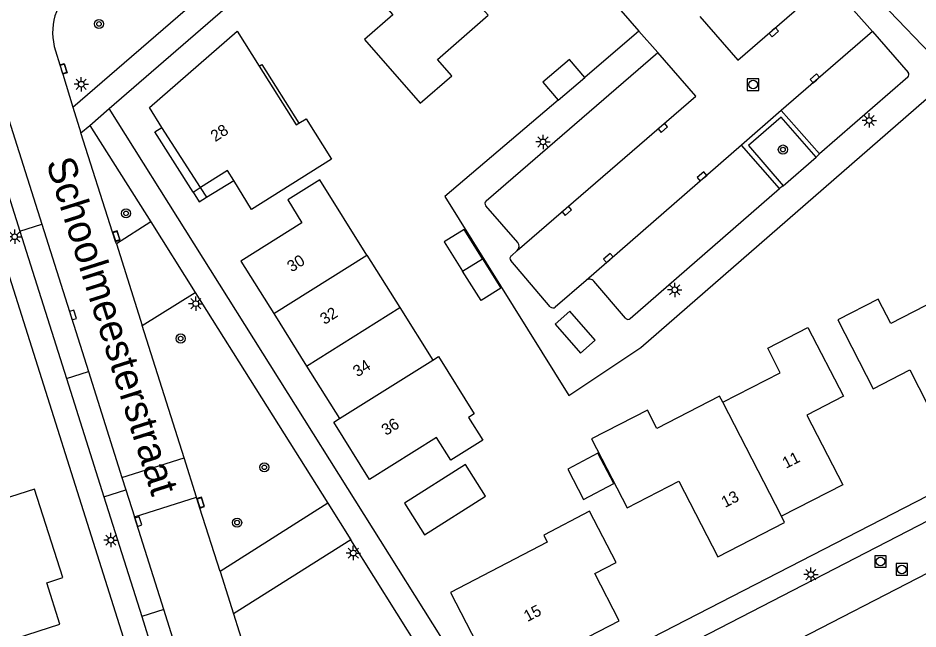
# Model space of a CAD drawing. Extents: x 135999 to 138000, y 396000 to 398501.
# Drawn here: x 137012.2 to 137090.8, y 398242.7 to 398296 of the extents above; entities that cross this region are included whole.
import ezdxf

# ---------------------------------------------------------------- set-up
doc = ezdxf.new("R2010")
doc.units = 0
for name, color, linetype in [('gg-anno-huisnummerreeks BGT', 7, 'Continuous'), ('gg-anno-openbare ruimte label', 7, 'Continuous'), ('gg-bbg-bijgebouw', 7, 'Continuous'), ('gg-bbg-hoofdgebouw', 7, 'Continuous'), ('gg-bbg-lage trafo', 7, 'Continuous'), ('gg-bbg-luifel en loopbrug', 7, 'Continuous'), ('gg-bbg-onder overbouw', 7, 'Continuous'), ('gg-bbg-tussenscheiding', 7, 'Continuous'), ('gg-knt-BGT kruinlijn', 7, 'Continuous'), ('gg-knt-verharding', 7, 'Continuous'), ('gg-knt-verharding nz', 7, 'Continuous'), ('gt-grn-weggrens', 7, 'Continuous'), ('gt-symb-boom', 7, 'Continuous'), ('gt-symb-kolk', 7, 'Continuous'), ('gt-symb-lichtmast', 7, 'Continuous'), ('gt-symb-rioolschacht', 7, 'Continuous')]:
    doc.layers.add(name, color=color, linetype=linetype)

# ---------------------------------------------------------------- blocks, each defined once
blk = doc.blocks.new('gt0-LMAST')
at = {"layer": 'gt-symb-lichtmast'}
for p, q in [((-0.182, 0.173), (-0.447, 0.438)), ((-0.005, 0.246), (-0.005, 0.621)), ((0.172, 0.173), (0.437, 0.438)), ((-0.255, -0.004), (-0.63, -0.004)), ((-0.182, -0.181), (-0.447, -0.446)), ((-0.005, -0.254), (-0.005, -0.629)), ((0.437, -0.446), (0.172, -0.181)), ((0.245, -0.004), (0.62, -0.004))]:
    blk.add_line(p, q, dxfattribs=at)
blk.add_circle((-0.005, -0.004), 0.25, dxfattribs=at)
blk = doc.blocks.new('gt0-KOLK')
at = {"layer": 'gt-symb-kolk'}
blk.add_lwpolyline([(0, 0), (0.375, 0), (0.375, 0.4), (-0.375, 0.4), (-0.375, 0), (0, 0)], dxfattribs=at)
blk = doc.blocks.new('gt0-BOOM')
at = {"layer": 'gt-symb-boom'}
for radius in [0.4, 0.2]:
    blk.add_circle((0, 0), radius, dxfattribs=at)
blk = doc.blocks.new('gt0-RS')
at = {"layer": 'gt-symb-rioolschacht'}
blk.add_lwpolyline([(-0.5, -0.5), (0.5, -0.5), (0.5, 0.5), (-0.5, 0.5)], close=True, dxfattribs=at)
blk.add_circle((0, 0), 0.375, dxfattribs=at)

msp = doc.modelspace()

# ---------------------------------------------------------------- linework, layer by layer
at = {"layer": 'gg-bbg-bijgebouw'}
msp.add_line((137059.376, 398288.795), (137061.695, 398290.777), dxfattribs=at)
for points in [[(137061.695, 398290.777), (137060.363, 398292.335), (137058.044, 398290.354), (137059.376, 398288.795)], [(137052.775, 398274.952), (137051.167, 398277.514), (137049.431, 398276.424), (137051.039, 398273.862)], [(137052.775, 398274.952), (137054.383, 398272.39), (137052.646, 398271.3), (137051.039, 398273.862)], [(137061.6, 398253.965), (137064.23, 398255.337), (137062.851, 398257.979), (137060.221, 398256.606), (137061.6, 398253.965)]]:
    msp.add_lwpolyline(points, dxfattribs=at)
at = {"layer": 'gg-bbg-hoofdgebouw'}
for p, q in [((137042.686, 398275.269), (137045.557, 398270.695)), ((137045.557, 398270.695), (137048.431, 398266.116)), ((137034.555, 398270.169), (137037.424, 398265.595)), ((137037.424, 398265.595), (137040.293, 398261.02))]:
    msp.add_line(p, q, dxfattribs=at)
for points in [[(137044.953, 398305.381), (137040.421, 398301.439), (137044.944, 398296.241), (137042.477, 398294.094), (137047.339, 398288.517), (137050.097, 398290.915), (137048.857, 398292.333), (137053.283, 398296.196), (137051.71, 398298.002)], [(137024.787, 398286.402), (137023.708, 398288.153), (137031.349, 398294.816), (137033.292, 398291.742)], [(137036.744, 398286.775), (137037.377, 398287.154), (137039.594, 398283.646), (137032.618, 398279.252), (137031.06, 398281.78)], [(137042.686, 398275.269), (137038.571, 398281.826), (137035.77, 398280.08), (137037.019, 398278.089), (137031.686, 398274.744), (137034.555, 398270.169)], [(137027.521, 398280.774), (137028.046, 398279.923), (137028.685, 398280.316)], [(137093.436, 398271.894), (137088.41, 398269.304), (137087.314, 398271.439), (137083.791, 398269.631), (137086.885, 398263.617), (137090.071, 398265.254), (137093.193, 398259.17), (137098.777, 398262.04)], [(137073.736, 398262.428), (137078.765, 398265.011), (137077.665, 398267.144), (137081.18, 398268.957), (137084.274, 398262.952), (137081.092, 398261.312), (137084.229, 398255.229), (137078.865, 398252.484)], [(137048.431, 398266.116), (137048.924, 398266.425), (137052.059, 398261.425), (137051.55, 398261.106), (137052.816, 398259.132), (137050.016, 398257.376), (137048.765, 398259.371), (137042.919, 398255.704), (137039.787, 398260.698), (137040.293, 398261.02)], [(137073.736, 398262.428), (137073.464, 398262.96), (137067.992, 398260.145), (137067.167, 398261.75), (137062.299, 398259.247), (137065.4, 398253.233), (137069.923, 398255.564), (137073.326, 398248.95), (137079.14, 398251.95), (137078.865, 398252.484)], [(137008.301, 398240.627), (137015.877, 398243.077), (137014.736, 398246.679), (137016.158, 398247.137), (137013.669, 398254.857), (137009.443, 398253.501), (137008.533, 398256.339), (136995.468, 398252.13)], [(137057.829, 398239.822), (137057.971, 398239.547), (137058.207, 398239.664), (137058.031, 398240.005), (137059.946, 398240.992), (137060.119, 398240.656), (137060.403, 398240.802), (137060.261, 398241.076), (137064.699, 398243.365), (137062.572, 398247.489), (137064.429, 398248.447), (137062.106, 398252.919), (137058.121, 398250.843), (137058.42, 398250.24), (137049.973, 398245.849), (137054.09, 398237.893), (137057.829, 398239.822)]]:
    msp.add_lwpolyline(points, dxfattribs=at)
at = {"layer": 'gg-bbg-lage trafo'}
msp.add_lwpolyline([(137062.618, 398267.85), (137060.405, 398270.376), (137059.119, 398269.249), (137061.331, 398266.723), (137062.618, 398267.85)], dxfattribs=at)
at = {"layer": 'gg-bbg-luifel en loopbrug'}
msp.add_line((137028.685, 398280.316), (137031.06, 398281.78), dxfattribs=at)
for points in [[(137033.292, 398291.742), (137033.521, 398291.886), (137036.744, 398286.775)], [(137027.521, 398280.774), (137024.181, 398286.023), (137024.787, 398286.402)], [(137053.027, 398254.249), (137051.293, 398256.994), (137045.971, 398253.624), (137047.71, 398250.878), (137053.027, 398254.249)]]:
    msp.add_lwpolyline(points, dxfattribs=at)
at = {"layer": 'gg-bbg-onder overbouw'}
msp.add_line((137028.149, 398281.184), (137024.787, 398286.402), dxfattribs=at)
for points in [[(137033.292, 398291.742), (137036.518, 398286.639), (137036.744, 398286.775)], [(137031.06, 398281.78), (137030.519, 398282.657), (137028.149, 398281.184)], [(137027.521, 398280.774), (137028.146, 398281.182), (137028.685, 398280.316)]]:
    msp.add_lwpolyline(points, dxfattribs=at)
at = {"layer": 'gg-bbg-tussenscheiding'}
for p, q in [((137034.555, 398270.169), (137042.686, 398275.269)), ((137051.039, 398273.862), (137052.775, 398274.952)), ((137037.424, 398265.595), (137045.557, 398270.695)), ((137040.293, 398261.02), (137048.431, 398266.116)), ((137078.865, 398252.484), (137073.736, 398262.428))]:
    msp.add_line(p, q, dxfattribs=at)
at = {"layer": 'gg-knt-BGT kruinlijn'}
msp.add_arc((137191.826, 398007.311), 250.191, 109.01816, 118.57753, dxfattribs=at)
at = {"layer": 'gg-knt-verharding'}
for p, q in [((137020.177, 398288.054), (137049.893, 398313.749)), ((137049.893, 398313.749), (137066.428, 398294.801)), ((137017.023, 398288.177), (137034.286, 398303.113)), ((137003.057, 398299.91), (137029.426, 398216.712)), ((137082.968, 398299.154), (137086.799, 398294.784)), ((137092.829, 398291.826), (137087.583, 398297.297)), ((137066.428, 398294.801), (137061.695, 398290.777)), ((137086.799, 398294.784), (137089.932, 398291.208)), ((137015.505, 398293.102), (137015.884, 398291.874)), ((137053.093, 398279.993), (137068.064, 398292.952)), ((137016.137, 398291.05), (137017.023, 398288.177)), ((137089.889, 398290.799), (137082.182, 398284.103)), ((137053.69, 398234.765), (137020.177, 398288.054)), ((137009.124, 398287.668), (137012.392, 398277.351)), ((137078.854, 398287.882), (137075.391, 398284.871)), ((137082.182, 398284.103), (137078.854, 398287.882)), ((137017.731, 398285.94), (137018.506, 398286.591)), ((137018.506, 398286.591), (137023.831, 398278.163)), ((137020.49, 398277.276), (137017.731, 398285.94)), ((137078.706, 398281.072), (137075.391, 398284.871)), ((137079.003, 398281.322), (137081.9, 398283.83)), ((137065.674, 398269.744), (137078.706, 398281.072)), ((137055.85, 398276.372), (137053.059, 398279.577)), ((137139.553, 398278.942), (137053.69, 398234.765)), ((137023.831, 398278.163), (137020.82, 398276.243)), ((137141.946, 398277.982), (137042.295, 398226.677)), ((137012.392, 398277.351), (137016.464, 398264.498)), ((137020.82, 398276.243), (137020.753, 398276.452)), ((137055.294, 398275.218), (137055.804, 398275.665)), ((137058.69, 398270.768), (137055.256, 398274.795)), ((137044.131, 398223.11), (137142.253, 398273.611)), ((137061.809, 398273.062), (137059.129, 398270.73)), ((137065.268, 398269.774), (137062.497, 398272.988)), ((137023.065, 398269.131), (137027.685, 398272.014)), ((137027.685, 398272.014), (137039.267, 398253.623)), ((137026.724, 398257.587), (137023.065, 398269.131)), ((137016.464, 398264.498), (137019.734, 398254.174)), ((137021.304, 398255.869), (137026.724, 398257.587)), ((137027.809, 398254.164), (137026.724, 398257.587)), ((137021.304, 398255.869), (137021.649, 398254.783)), ((137021.649, 398254.783), (137022.393, 398252.447)), ((137019.734, 398254.174), (137023.041, 398243.735)), ((137022.393, 398252.447), (137027.809, 398254.164)), ((137027.853, 398254.026), (137027.809, 398254.164)), ((137039.267, 398253.623), (137029.87, 398247.664)), ((137029.87, 398247.664), (137028.115, 398253.2)), ((137041.278, 398250.419), (137031.034, 398243.974)), ((137051.774, 398233.782), (137041.278, 398250.419)), ((137031.034, 398243.974), (137033.852, 398235.134)), ((137023.041, 398243.735), (137025.556, 398235.796))]:
    msp.add_line(p, q, dxfattribs=at)
for points in [[(137015.884, 398291.874), (137016.255, 398291.986), (137016.521, 398291.169), (137016.137, 398291.05)], [(137059.376, 398288.795), (137049.481, 398280.383), (137060.312, 398263.013), (137066.582, 398267.198), (137093.755, 398290.861)], [(137081.9, 398283.83), (137078.84, 398287.317), (137075.982, 398284.829), (137079.003, 398281.322)], [(137020.753, 398276.452), (137021.137, 398276.569), (137020.875, 398277.398), (137020.49, 398277.276)], [(137028.115, 398253.2), (137028.519, 398253.327), (137028.26, 398254.155), (137027.853, 398254.026)]]:
    msp.add_lwpolyline(points, dxfattribs=at)
for centre, radius, start, end in [((137020.432, 398294.694), 5.178, 129.5224, 197.9052), ((137089.698, 398291.026), 0.297, 310.11545, 37.88113), ((137053.278, 398279.768), 0.291, 129.54273, 221.11238), ((137055.44, 398276.044), 0.525, 313.86039, 38.69436), ((137055.44, 398274.992), 0.27, 122.88479, 226.84849), ((137062.116, 398272.683), 0.488, 38.72735, 128.9946), ((137058.932, 398271.014), 0.346, 225.43771, 304.66786), ((137065.484, 398269.931), 0.267, 216.00682, 315.54119)]:
    msp.add_arc(centre, radius, start, end, dxfattribs=at)
at = {"layer": 'gg-knt-verharding nz'}
for p, q in [((137068.064, 398292.952), (137066.428, 398294.801)), ((137086.799, 398294.784), (137078.854, 398287.882)), ((137015.884, 398291.874), (137016.137, 398291.05)), ((137011.043, 398288.275), (137014.308, 398277.957)), ((137017.023, 398288.177), (137017.731, 398285.94)), ((137075.391, 398284.871), (137061.809, 398273.062)), ((137012.392, 398277.351), (137014.308, 398277.957)), ((137014.308, 398277.957), (137018.378, 398265.104)), ((137023.831, 398278.163), (137027.685, 398272.014)), ((137020.753, 398276.452), (137020.49, 398277.276)), ((137020.82, 398276.243), (137023.065, 398269.131)), ((137016.464, 398264.498), (137018.378, 398265.104)), ((137018.378, 398265.104), (137021.304, 398255.869)), ((137019.734, 398254.174), (137021.649, 398254.783)), ((137028.115, 398253.2), (137027.853, 398254.026)), ((137039.267, 398253.623), (137041.278, 398250.419)), ((137024.967, 398244.345), (137022.393, 398252.447)), ((137029.87, 398247.664), (137031.034, 398243.974)), ((137024.967, 398244.345), (137023.041, 398243.735)), ((137027.488, 398236.408), (137024.967, 398244.345))]:
    msp.add_line(p, q, dxfattribs=at)
for points in [[(137071.735, 398296.075), (137075.048, 398292.275), (137078.067, 398294.859), (137082.968, 398299.154)], [(137055.804, 398275.665), (137071.407, 398289.136), (137068.064, 398292.952)]]:
    msp.add_lwpolyline(points, dxfattribs=at)
at = {"layer": 'gt-grn-weggrens'}
for p, q in [((137018.506, 398286.591), (137020.177, 398288.054)), ((137082.182, 398284.103), (137081.9, 398283.83)), ((137079.003, 398281.322), (137078.706, 398281.072))]:
    msp.add_line(p, q, dxfattribs=at)

# ---------------------------------------------------------------- block references
at = {"layer": 'gt-symb-boom'}
for p in [(137019.302, 398295.437), (137078.994, 398284.478), (137021.665, 398278.912), (137026.43, 398267.992), (137033.734, 398256.76), (137031.357, 398251.934)]:
    msp.add_blockref('gt0-BOOM', p, dxfattribs=at)
at = {"layer": 'gt-symb-kolk'}
for p, rotation in [((137078.067, 398294.859), -139.43809291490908), ((137016.011, 398291.461), -72.87947086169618), ((137081.912, 398290.544), 40.945280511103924), ((137068.386, 398286.527), -139.1632637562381), ((137072.06, 398281.975), 41.00829264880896), ((137060.009, 398279.286), -139.26653438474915), ((137020.622, 398276.864), -72.3306507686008), ((137063.888, 398274.87), 41.00829264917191), ((137016.831, 398269.985), -72.41489283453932), ((137027.984, 398253.613), -72.41489283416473), ((137022.547, 398251.963), -72.3739931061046)]:
    msp.add_blockref('gt0-KOLK', p, dxfattribs=dict(at, rotation=rotation))
at = {"layer": 'gt-symb-lichtmast'}
for p in [(137017.759, 398290.179), (137086.528, 398287.02), (137058.062, 398285.147), (137011.949, 398276.873), (137069.555, 398272.245), (137027.751, 398271.039), (137020.344, 398250.41), (137041.502, 398249.28), (137081.438, 398247.401)]:
    msp.add_blockref('gt0-LMAST', p, dxfattribs=at)
at = {"layer": 'gt-symb-rioolschacht'}
for p in [(137076.388, 398290.145), (137087.515, 398248.542), (137089.367, 398247.855)]:
    msp.add_blockref('gt0-RS', p, dxfattribs=at)

# ---------------------------------------------------------------- texts
at = {"layer": 'gg-anno-huisnummerreeks BGT'}
for s, rotation, p in [('28', 32.8, (137029.448, 398285.119)), ('30', 32.1, (137036.117, 398273.745)), ('32', 32.1, (137038.986, 398269.17)), ('34', 32.1, (137041.855, 398264.596)), ('36', 32.1, (137044.35, 398259.489)), ('11', 27.1, (137079.261, 398256.618)), ('13', 27.3, (137073.938, 398253.205)), ('15', 27.3, (137056.695, 398243.254))]:
    msp.add_text(s, height=1, rotation=rotation, dxfattribs=at).set_placement(p)
at = {"layer": 'gg-anno-openbare ruimte label'}
msp.add_text('Schoolmeesterstraat', height=2.5, rotation=287.6, dxfattribs=at).set_placement((137014.665, 398283.361))

doc.saveas('drawing.dxf')
